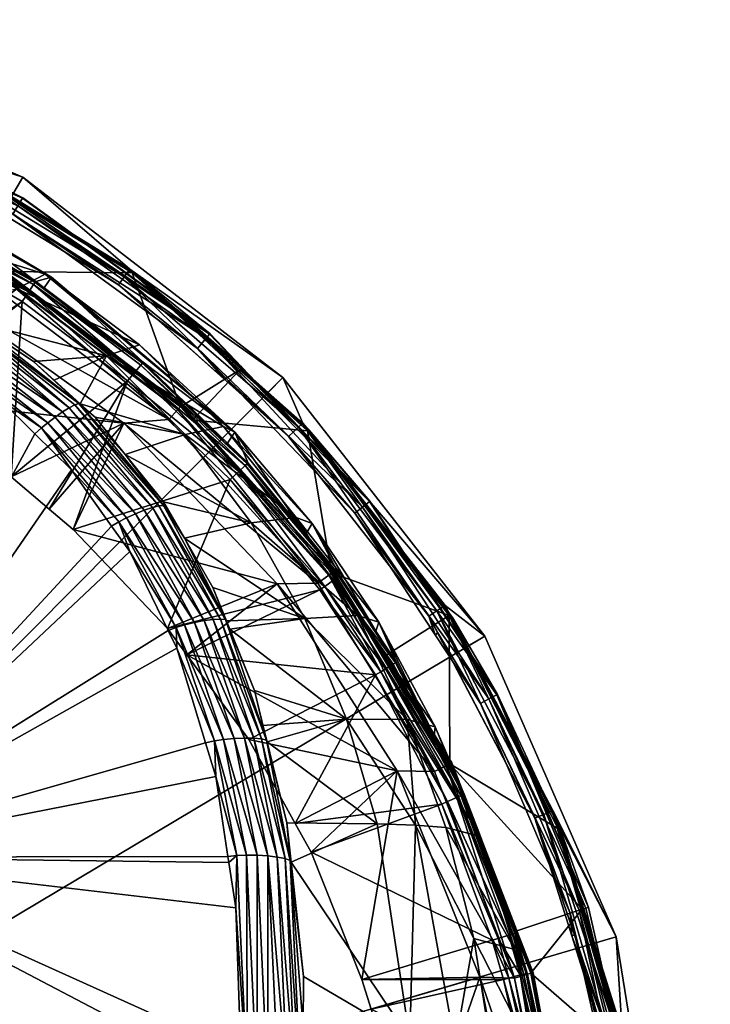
# Model space of a CAD drawing. Extents: x -0.027 to 0.145, y -0.146 to 0.11.
# Tile 381 of 656: x 0.013 to 0.028, y 0.006 to 0.026. Entities that reach past the tile are written whole.
import ezdxf

# ---------------------------------------------------------------- set-up
doc = ezdxf.new("R2010")
doc.units = 0
doc.layers.add('mesh', color=7, linetype='CONTINUOUS')

msp = doc.modelspace()

# ---------------------------------------------------------------- meshes
at = {"layer": 'mesh'}
mesh = msp.add_polyface(dxfattribs=at)
corners = [(0.026329, 0.001541, 0.089544), (0.026443, -0.001303, 0.04432), (0.026467, 0.000226, 0.089544), (0.026207, -0.005883, 0.00162), (0.026457, 0.000811, 0.043024), (0.026818, 0.000824, 0.00162), (0.104988, 0.061595, 0.285628), (0.102236, 0.049886, 0.287284), (0.102173, 0.049885, 0.286752), (0.102992, 0.049258, 0.282933), (0.102633, 0.049274, 0.284574), (0.102748, 0.049258, 0.28582), (0.102819, 0.049274, 0.283259), (0.102992, 0.049258, 0.288707), (0.102613, 0.049275, 0.286846), (0.102844, 0.049275, 0.288733), (0.102622, 0.049275, 0.28582), (0.102174, 0.049885, 0.286577), (0.103623, 0.055592, 0.282943), (0.102372, 0.049876, 0.283193), (0.102477, 0.049873, 0.282389), (0.102874, 0.049275, 0.288984), (0.102521, 0.049289, 0.286562), (0.102973, 0.049291, 0.289864), (0.102698, 0.049289, 0.283241), (0.102868, 0.049274, 0.282911), (0.10296, 0.049274, 0.282256), (0.103075, 0.049862, 0.280096), (0.102338, 0.049877, 0.283451), (0.102194, 0.04988, 0.284556), (0.102464, 0.049891, 0.289185), (0.102657, 0.049893, 0.289937), (0.102785, 0.049393, 0.289908), (0.102329, 0.04939, 0.28657), (0.102509, 0.049388, 0.283214), (0.103399, 0.049327, 0.279974), (0.102334, 0.049728, 0.283188), (0.103157, 0.04986, 0.279892), (0.102153, 0.049737, 0.286577), (0.102615, 0.049743, 0.289948), (0.103703, 0.049749, 0.293164), (0.102355, 0.049621, 0.283191), (0.103142, 0.049715, 0.279886), (0.102173, 0.049628, 0.286576), (0.102633, 0.049633, 0.289944), (0.10372, 0.049638, 0.293156), (0.1024, 0.049518, 0.283198), (0.103165, 0.049611, 0.279893), (0.102218, 0.049523, 0.286574), (0.102677, 0.049527, 0.289934), (0.103274, 0.049423, 0.279931)]
mesh.append_faces([[corners[k] for k in face] for face in [(0, 1, 2, 2), (3, 4, 5, 5), (6, 7, 8, 8), (9, 10, 11, 11), (9, 12, 10, 10), (13, 14, 15, 15), (10, 16, 11, 11), (6, 8, 17, 17), (18, 19, 20, 20), (21, 22, 23, 23), (15, 22, 21, 21), (15, 14, 22, 22), (10, 22, 16, 16), (10, 24, 22, 22), (12, 24, 10, 10), (24, 25, 26, 26), (12, 25, 24, 24), (20, 19, 27, 27), (19, 28, 17, 17), (28, 29, 17, 17), (17, 30, 31, 31), (17, 7, 30, 30), (8, 7, 17, 17), (22, 32, 23, 23), (22, 33, 32, 32), (24, 33, 22, 22), (24, 34, 33, 33), (35, 34, 24, 24), (19, 36, 37, 37), (19, 38, 36, 36), (17, 38, 19, 19), (17, 39, 38, 38), (31, 39, 17, 17), (31, 40, 39, 39), (36, 41, 42, 42), (36, 43, 41, 41), (38, 43, 36, 36), (38, 44, 43, 43), (39, 44, 38, 38), (39, 45, 44, 44), (41, 46, 47, 47), (41, 48, 46, 46), (43, 48, 41, 41), (43, 49, 48, 48), (44, 49, 43, 43), (32, 48, 49, 49), (33, 48, 32, 32), (33, 46, 48, 48), (34, 46, 33, 33), (34, 50, 46, 46), (13, 22, 14, 14), (11, 22, 13, 13), (11, 16, 22, 22)]])
mesh = msp.add_polyface(dxfattribs=at)
corners = [(0.01355, 0.020504, 0.120867), (0.010992, 0.018508, 0.120868), (0.013321, 0.01691, 0.120868), (0.010755, 0.018629, 0.120868), (-0.009052, 0.009107, 0.151378), (-0.008953, 0.020733, 0.14748), (-0.00728, 0.021188, 0.147365), (-0.000031, 0.012151, 0.150576), (-0.004802, 0.02157, 0.14728), (-0.004197, 0.021652, 0.147262), (-0.000031, 0.009132, 0.151488), (-0.006937, 0.021281, 0.147341), (-0.000031, 0.002423, 0.153515), (-0.009135, -0.004266, 0.15512), (-0.000031, -0.004248, 0.155248), (0.009171, -0.004267, 0.155117), (0.009087, 0.009106, 0.151375), (0.007253, 0.021202, 0.14736), (0.00474, 0.021569, 0.14728), (0.004235, 0.021643, 0.147264), (0.016724, 0.013396, 0.149621), (0.017313, 0.011448, 0.150205), (0.015384, 0.015899, 0.14887), (0.015758, 0.015376, 0.149026), (0.014561, 0.017052, 0.148527), (0.01381, 0.01779, 0.14831), (0.013103, 0.018485, 0.148107), (0.011874, 0.019333, 0.147864), (0.011471, 0.019611, 0.147784), (0.009637, 0.020466, 0.14755), (0.009401, 0.020576, 0.14752), (0.008988, 0.020696, 0.147489), (0.017685, -0.001474, 0.153916), (0.018038, 0.00507, 0.152091), (0.018003, 0.004434, 0.152268), (0.017772, 0.00912, 0.150899), (0.01779, 0.008997, 0.150936), (0.013943, 0.01791, 0.148257), (0.011968, 0.019463, 0.147808), (0.012398, 0.01998, 0.147215), (0.014515, 0.018325, 0.147678), (0.014377, 0.018239, 0.147867), (0.012485, 0.020063, 0.147022), (0.012545, 0.02011, 0.146851), (0.01378, 0.019276, 0.146947), (0.014708, 0.018416, 0.147314), (0.014225, 0.018134, 0.148035), (0.012066, 0.019594, 0.147716), (0.01218, 0.019735, 0.147578), (0.014074, 0.018018, 0.14817), (0.015637, 0.01801, 0.11712), (0.008492, 0.019781, 0.120868), (0.011923, 0.020654, 0.11712), (0.026818, 0.000824, 0.00162), (0.025741, 0.007471, 0.00162), (-0.000031, -0.000114, 0.00162), (0.013564, 0.023058, 0.00162), (0.007374, 0.02571, 0.00162), (0.018899, 0.018949, 0.00162), (-0.005983, 0.026083, 0.00162), (-0.012311, 0.02378, 0.00162), (0.000719, 0.026741, 0.00162), (-0.000031, 0.021824, 0.147232), (0.016557, 0.018082, 0.11712)]
mesh.append_faces([[corners[k] for k in face] for face in [(0, 1, 2, 2), (0, 3, 1, 1), (4, 5, 6, 6), (7, 8, 9, 9), (10, 8, 7, 7), (10, 11, 8, 8), (10, 6, 11, 11), (10, 4, 6, 6), (12, 4, 10, 10), (12, 13, 4, 4), (12, 14, 13, 13), (15, 10, 16, 16), (15, 12, 10, 10), (14, 12, 15, 15), (10, 17, 16, 16), (10, 18, 17, 17), (7, 18, 10, 10), (7, 19, 18, 18), (20, 21, 16, 16), (22, 23, 16, 16), (16, 24, 22, 22), (16, 25, 24, 24), (26, 25, 16, 16), (16, 27, 26, 26), (16, 28, 27, 27), (29, 28, 16, 16), (16, 30, 29, 29), (16, 31, 30, 30), (17, 31, 16, 16), (16, 32, 15, 15), (33, 34, 16, 16), (35, 36, 16, 16), (26, 37, 25, 25), (26, 38, 37, 37), (27, 38, 26, 26), (39, 40, 41, 41), (39, 42, 40, 40), (43, 44, 45, 45), (46, 47, 48, 48), (46, 49, 47, 47), (49, 38, 47, 47), (49, 37, 38, 38), (41, 46, 48, 48), (50, 2, 1, 1), (51, 52, 3, 3), (53, 54, 55, 55), (55, 56, 57, 57), (58, 56, 55, 55), (55, 59, 60, 60), (61, 59, 55, 55), (7, 9, 62, 62), (62, 19, 7, 7), (63, 50, 52, 52)]])
mesh = msp.add_polyface(dxfattribs=at)
corners = [(0.009245, 0.022729, 0.139726), (0.007485, 0.022129, 0.146235), (0.007368, 0.022162, 0.146228), (0.008539, 0.021833, 0.1463), (0.011409, 0.021879, 0.139916), (0.009724, 0.021499, 0.146373), (0.009634, 0.023094, 0.121334), (0.009752, 0.023297, 0.125564), (0.00855, 0.023556, 0.121336), (0.011283, 0.022391, 0.12133), (0.009662, 0.023227, 0.132685), (0.004903, 0.02441, 0.132537), (0.012014, 0.02227, 0.125616), (0.011909, 0.022273, 0.13281), (0.007474, 0.022108, 0.14636), (0.010082, 0.021333, 0.146537), (0.007451, 0.022043, 0.146526), (0.009913, 0.021047, 0.147089), (0.007378, 0.021799, 0.146905), (0.007418, 0.021936, 0.146716), (0.011272, 0.022369, 0.121208), (0.008542, 0.023534, 0.121213), (0.008425, 0.023202, 0.120883), (0.011167, 0.022159, 0.120928), (0.008464, 0.023312, 0.120929), (0.011115, 0.022056, 0.120883), (0.008383, 0.023085, 0.120867), (0.01106, 0.021945, 0.120867), (0.005979, 0.024293, 0.121218), (0.005898, 0.02395, 0.120883), (0.005869, 0.023828, 0.120867), (0.007164, 0.025391, 0.089544), (0.009281, 0.024697, 0.04432), (0.012706, 0.023047, 0.04432), (0.00655, 0.025505, 0.089544), (0.006532, 0.025455, 0.04432), (0.011677, 0.023623, 0.090696), (0.007155, 0.025359, 0.090696), (0.007275, 0.025363, 0.043024), (0.007374, 0.02571, 0.00162), (0.013564, 0.023058, 0.00162), (0.007015, 0.02035, 0.120867), (0.008524, 0.023483, 0.121099), (0.011248, 0.022321, 0.121096), (0.005967, 0.024241, 0.121103), (0.005925, 0.024065, 0.12093), (0.009276, 0.024684, 0.044217), (0.01346, 0.022465, 0.043975), (0.009211, 0.024511, 0.043975), (0.009141, 0.024325, 0.04392), (0.013554, 0.022624, 0.044217), (0.00468, 0.025846, 0.044039), (0.004649, 0.025671, 0.043935), (0.012931, 0.020821, 0.11712), (0.007776, 0.022548, 0.11712), (0.008864, 0.022846, 0.11712), (0.011923, 0.020654, 0.11712), (0.008992, 0.023176, 0.116534), (0.006154, 0.023983, 0.116534), (0.013142, 0.021161, 0.116732), (0.009008, 0.023219, 0.116732), (0.013133, 0.021147, 0.116833), (0.009003, 0.023204, 0.116833), (0.013078, 0.021058, 0.117007), (0.008965, 0.023106, 0.117007), (0.011529, 0.023291, 0.04342), (0.007164, 0.024979, 0.04342), (0.007219, 0.02517, 0.043367), (0.00726, 0.02531, 0.043222), (0.011617, 0.023469, 0.043367), (0.0117, 0.023636, 0.043127)]
mesh.append_faces([[corners[k] for k in face] for face in [(0, 1, 2, 2), (0, 3, 1, 1), (4, 3, 0, 0), (4, 5, 3, 3), (6, 7, 8, 8), (9, 7, 6, 6), (7, 10, 11, 11), (12, 10, 7, 7), (13, 0, 10, 10), (13, 4, 0, 0), (14, 1, 3, 3), (14, 2, 1, 1), (15, 14, 3, 3), (15, 16, 14, 14), (17, 18, 19, 19), (20, 9, 6, 6), (21, 6, 8, 8), (21, 20, 6, 6), (22, 23, 24, 24), (22, 25, 23, 23), (26, 25, 22, 22), (26, 27, 25, 25), (28, 21, 8, 8), (29, 22, 24, 24), (30, 26, 22, 22), (31, 32, 33, 33), (34, 32, 31, 31), (34, 35, 32, 32), (36, 37, 31, 31), (38, 39, 40, 40), (26, 41, 27, 27), (30, 41, 26, 26), (42, 20, 21, 21), (24, 43, 42, 42), (44, 42, 21, 21), (45, 24, 42, 42), (46, 32, 35, 35), (47, 48, 49, 49), (50, 46, 48, 48), (33, 32, 46, 46), (51, 48, 46, 46), (52, 49, 48, 48), (53, 54, 55, 55), (53, 56, 54, 54), (57, 37, 36, 36), (58, 37, 57, 57), (57, 59, 60, 60), (60, 61, 62, 62), (62, 63, 64, 64), (64, 53, 55, 55), (65, 49, 66, 66), (67, 65, 66, 66), (68, 69, 67, 67), (38, 70, 68, 68)]])
mesh = msp.add_polyface(dxfattribs=at)
corners = [(0.010093, 0.021332, 0.146415), (0.009724, 0.021499, 0.146373), (0.011409, 0.021879, 0.139916), (0.011283, 0.022391, 0.12133), (0.012014, 0.02227, 0.125616), (0.009752, 0.023297, 0.125564), (0.013826, 0.020919, 0.121327), (0.011909, 0.022273, 0.13281), (0.009662, 0.023227, 0.132685), (0.014148, 0.021008, 0.125684), (0.014021, 0.021068, 0.132974), (0.011272, 0.022369, 0.121208), (0.012706, 0.023047, 0.04432), (0.012693, 0.023039, 0.089544), (0.011692, 0.023653, 0.089544), (0.013561, 0.022635, 0.04432), (0.007164, 0.025391, 0.089544), (0.012677, 0.02301, 0.090696), (0.015827, 0.021118, 0.089544), (0.011677, 0.023623, 0.090696), (0.013564, 0.023058, 0.00162), (0.013327, 0.022658, 0.043024), (0.011706, 0.023649, 0.043024), (0.015761, 0.021172, 0.043024), (0.007275, 0.025363, 0.043024), (0.011248, 0.022321, 0.121096), (0.013812, 0.020898, 0.121206), (0.011167, 0.022159, 0.120928), (0.013782, 0.020853, 0.121094), (0.011115, 0.022056, 0.120883), (0.013682, 0.020702, 0.120928), (0.01106, 0.021945, 0.120867), (0.008524, 0.023483, 0.121099), (0.008464, 0.023312, 0.120929), (0.013554, 0.022624, 0.044217), (0.017328, 0.019755, 0.044039), (0.01346, 0.022465, 0.043975), (0.013358, 0.022295, 0.04392), (0.017396, 0.019833, 0.044217), (0.017405, 0.019843, 0.04432), (0.009141, 0.024325, 0.04392), (0.012188, 0.022858, 0.04392), (0.009211, 0.024511, 0.043975), (0.009276, 0.024684, 0.044217), (0.011963, 0.021696, 0.116534), (0.008992, 0.023176, 0.116534), (0.013118, 0.021121, 0.116534), (0.015807, 0.021091, 0.090696), (0.013142, 0.021161, 0.116732), (0.013133, 0.021147, 0.116833), (0.009008, 0.023219, 0.116732), (0.013078, 0.021058, 0.117007), (0.009003, 0.023204, 0.116833), (0.012931, 0.020821, 0.11712), (0.008965, 0.023106, 0.117007), (0.011529, 0.023291, 0.04342), (0.012194, 0.022884, 0.04342), (0.015522, 0.02085, 0.04342), (0.0117, 0.023636, 0.043127), (0.007219, 0.02517, 0.043367), (0.011617, 0.023469, 0.043367), (0.00726, 0.02531, 0.043222), (0.015641, 0.02101, 0.043367), (0.015752, 0.02116, 0.043127)]
mesh.append_faces([[corners[k] for k in face] for face in [(0, 1, 2, 2), (3, 4, 5, 5), (6, 4, 3, 3), (4, 7, 8, 8), (9, 7, 4, 4), (9, 10, 7, 7), (10, 2, 7, 7), (11, 6, 3, 3), (12, 13, 14, 14), (12, 15, 13, 13), (16, 12, 14, 14), (17, 13, 18, 18), (19, 13, 17, 17), (19, 14, 13, 13), (16, 14, 19, 19), (20, 21, 22, 22), (20, 23, 21, 21), (24, 20, 22, 22), (25, 26, 11, 11), (27, 28, 25, 25), (29, 30, 27, 27), (31, 30, 29, 29), (32, 25, 11, 11), (33, 27, 25, 25), (34, 15, 12, 12), (35, 36, 37, 37), (38, 34, 36, 36), (39, 15, 34, 34), (37, 40, 41, 41), (36, 40, 37, 37), (34, 42, 36, 36), (12, 43, 34, 34), (17, 44, 45, 45), (17, 46, 44, 44), (47, 46, 17, 17), (45, 19, 17, 17), (45, 44, 46, 46), (46, 48, 45, 45), (48, 49, 50, 50), (49, 51, 52, 52), (51, 53, 54, 54), (55, 41, 40, 40), (56, 41, 55, 55), (56, 37, 41, 41), (57, 37, 56, 56), (58, 22, 21, 21), (59, 60, 55, 55), (61, 58, 60, 60), (24, 22, 58, 58), (55, 57, 56, 56), (60, 57, 55, 55), (58, 62, 60, 60), (58, 63, 62, 62), (21, 63, 58, 58)]])
mesh = msp.add_polyface(dxfattribs=at)
corners = [(0.01106, 0.021945, 0.120867), (0.010755, 0.018629, 0.120868), (0.01355, 0.020504, 0.120867), (0.013826, 0.020919, 0.121327), (0.014148, 0.021008, 0.125684), (0.012014, 0.02227, 0.125616), (0.014, 0.020788, 0.121327), (0.016032, 0.01926, 0.121327), (0.017913, 0.017826, 0.125866), (0.014021, 0.021068, 0.132974), (0.013439, 0.020767, 0.140168), (0.011409, 0.021879, 0.139916), (0.015956, 0.019617, 0.133176), (0.01528, 0.019391, 0.140484), (0.010568, 0.021118, 0.146468), (0.011993, 0.020473, 0.14663), (0.012545, 0.02011, 0.146851), (0.011471, 0.019611, 0.147784), (0.011968, 0.019463, 0.147808), (0.011874, 0.019333, 0.147864), (0.014377, 0.018239, 0.147867), (0.012294, 0.019868, 0.147406), (0.012398, 0.01998, 0.147215), (0.010042, 0.021274, 0.146706), (0.012485, 0.020063, 0.147022), (0.014708, 0.018416, 0.147314), (0.01218, 0.019735, 0.147578), (0.016016, 0.019241, 0.121206), (0.013812, 0.020898, 0.121206), (0.011272, 0.022369, 0.121208), (0.015637, 0.01801, 0.11712), (0.010992, 0.018508, 0.120868), (0.011923, 0.020654, 0.11712), (0.012693, 0.023039, 0.089544), (0.017405, 0.019843, 0.04432), (0.015827, 0.021118, 0.089544), (0.013561, 0.022635, 0.04432), (0.012677, 0.02301, 0.090696), (0.015807, 0.021091, 0.090696), (0.018899, 0.018949, 0.00162), (0.015761, 0.021172, 0.043024), (0.013564, 0.023058, 0.00162), (0.012557, 0.020095, 0.14673), (0.01378, 0.019276, 0.146947), (0.013782, 0.020853, 0.121094), (0.015981, 0.019199, 0.121095), (0.015864, 0.019061, 0.120928), (0.013682, 0.020702, 0.120928), (0.01571, 0.01888, 0.120868), (0.011248, 0.022321, 0.121096), (0.011167, 0.022159, 0.120928), (0.017328, 0.019755, 0.044039), (0.013358, 0.022295, 0.04392), (0.017144, 0.019544, 0.04392), (0.017396, 0.019833, 0.044217), (0.01346, 0.022465, 0.043975), (0.016557, 0.018082, 0.11712), (0.012931, 0.020821, 0.11712), (0.016796, 0.018344, 0.116534), (0.013118, 0.021121, 0.116534), (0.016827, 0.018378, 0.116732), (0.013142, 0.021161, 0.116732), (0.016816, 0.018366, 0.116833), (0.013133, 0.021147, 0.116833), (0.016745, 0.018288, 0.117007), (0.013078, 0.021058, 0.117007), (0.015522, 0.02085, 0.04342), (0.011617, 0.023469, 0.043367), (0.015641, 0.02101, 0.043367), (0.013327, 0.022658, 0.043024), (0.015752, 0.02116, 0.043127)]
mesh.append_faces([[corners[k] for k in face] for face in [(0, 1, 2, 2), (3, 4, 5, 5), (6, 4, 3, 3), (7, 4, 6, 6), (7, 8, 4, 4), (8, 9, 4, 4), (9, 10, 11, 11), (12, 10, 9, 9), (12, 13, 10, 10), (14, 15, 16, 16), (17, 18, 19, 19), (20, 21, 22, 22), (23, 24, 22, 22), (23, 16, 24, 24), (16, 25, 24, 24), (20, 26, 21, 21), (27, 7, 6, 6), (28, 6, 3, 3), (28, 27, 6, 6), (29, 28, 3, 3), (30, 31, 32, 32), (33, 34, 35, 35), (33, 36, 34, 34), (37, 35, 38, 38), (39, 40, 41, 41), (42, 13, 43, 43), (42, 10, 13, 13), (42, 15, 10, 10), (16, 15, 42, 42), (42, 43, 16, 16), (44, 27, 28, 28), (44, 45, 27, 27), (44, 46, 45, 45), (47, 46, 44, 44), (47, 48, 46, 46), (2, 48, 47, 47), (49, 44, 28, 28), (50, 47, 44, 44), (0, 2, 47, 47), (51, 52, 53, 53), (54, 55, 51, 51), (56, 32, 57, 57), (38, 58, 59, 59), (59, 60, 61, 61), (58, 60, 59, 59), (61, 62, 63, 63), (60, 62, 61, 61), (63, 64, 65, 65), (62, 64, 63, 63), (65, 56, 57, 57), (64, 56, 65, 65), (66, 53, 52, 52), (67, 68, 66, 66), (69, 40, 70, 70)]])
mesh = msp.add_polyface(dxfattribs=at)
corners = [(0.01825, 0.015965, 0.141265), (0.015661, 0.017365, 0.147477), (0.016893, 0.017777, 0.140854), (0.017762, 0.017599, 0.12133), (0.017913, 0.017826, 0.125866), (0.016032, 0.01926, 0.121327), (0.018187, 0.017191, 0.121331), (0.015956, 0.019617, 0.133176), (0.017682, 0.017942, 0.133413), (0.014021, 0.021068, 0.132974), (0.019176, 0.016077, 0.133674), (0.018169, 0.017174, 0.121209), (0.015981, 0.019199, 0.121095), (0.018129, 0.017138, 0.121097), (0.016016, 0.019241, 0.121206), (0.018039, 0.019126, 0.089544), (0.020688, 0.016409, 0.04432), (0.019431, 0.017872, 0.089544), (0.01806, 0.019157, 0.04432), (0.015827, 0.021118, 0.089544), (0.017405, 0.019843, 0.04432), (0.019407, 0.017849, 0.090696), (0.017043, 0.018072, 0.116534), (0.018017, 0.019101, 0.090696), (0.015807, 0.021091, 0.090696), (0.018899, 0.018949, 0.00162), (0.018599, 0.018641, 0.043024), (0.015761, 0.021172, 0.043024), (0.019308, 0.01801, 0.043024), (0.017996, 0.017015, 0.120929), (0.01571, 0.01888, 0.120868), (0.01782, 0.016853, 0.120868), (0.015864, 0.019061, 0.120928), (0.020677, 0.0164, 0.044217), (0.017396, 0.019833, 0.044217), (0.017328, 0.019755, 0.044039), (0.020533, 0.016285, 0.043975), (0.017144, 0.019544, 0.04392), (0.017727, 0.018934, 0.04392), (0.020378, 0.016162, 0.04392), (0.013554, 0.022624, 0.044217), (0.019618, 0.014725, 0.11712), (0.015637, 0.01801, 0.11712), (0.016557, 0.018082, 0.11712), (0.016796, 0.018344, 0.116534), (0.019901, 0.014938, 0.116534), (0.019937, 0.014966, 0.116732), (0.016827, 0.018378, 0.116732), (0.019925, 0.014956, 0.116833), (0.016816, 0.018366, 0.116833), (0.019841, 0.014893, 0.117007), (0.016745, 0.018288, 0.117007), (0.017706, 0.018904, 0.04342), (0.015522, 0.02085, 0.04342), (0.019016, 0.017736, 0.04342), (0.015752, 0.02116, 0.043127), (0.019297, 0.018, 0.043127), (0.019221, 0.017929, 0.043304), (0.015641, 0.02101, 0.043367)]
mesh.append_faces([[corners[k] for k in face] for face in [(0, 1, 2, 2), (3, 4, 5, 5), (3, 6, 4, 4), (7, 4, 8, 8), (7, 9, 4, 4), (10, 2, 8, 8), (11, 6, 3, 3), (11, 12, 13, 13), (11, 14, 12, 12), (3, 14, 11, 11), (3, 5, 14, 14), (15, 16, 17, 17), (15, 18, 16, 16), (19, 18, 15, 15), (19, 20, 18, 18), (21, 22, 23, 23), (23, 17, 21, 21), (23, 15, 17, 17), (24, 15, 23, 23), (24, 19, 15, 15), (25, 26, 27, 27), (28, 26, 25, 25), (29, 30, 31, 31), (13, 32, 29, 29), (13, 12, 32, 32), (33, 16, 18, 18), (34, 18, 20, 20), (34, 33, 18, 18), (35, 33, 34, 34), (35, 36, 33, 33), (37, 36, 35, 35), (38, 39, 37, 37), (20, 40, 34, 34), (41, 42, 43, 43), (23, 44, 24, 24), (23, 22, 44, 44), (21, 45, 22, 22), (45, 44, 22, 22), (44, 46, 47, 47), (47, 48, 49, 49), (49, 50, 51, 51), (51, 41, 43, 43), (52, 37, 53, 53), (52, 38, 37, 37), (54, 38, 52, 52), (54, 39, 38, 38), (55, 27, 26, 26), (56, 26, 28, 28), (56, 55, 26, 26), (57, 55, 56, 56), (57, 58, 55, 55), (54, 58, 57, 57), (54, 53, 58, 58), (52, 53, 54, 54)]])
mesh = msp.add_polyface(dxfattribs=at)
corners = [(0.01528, 0.019391, 0.140484), (0.014202, 0.018893, 0.147052), (0.01378, 0.019276, 0.146947), (0.014737, 0.018407, 0.147185), (0.016893, 0.017777, 0.140854), (0.015043, 0.018129, 0.147262), (0.015661, 0.017365, 0.147477), (0.017682, 0.017942, 0.133413), (0.015956, 0.019617, 0.133176), (0.009087, 0.009106, 0.151375), (0.017522, 0.010758, 0.150412), (0.017772, 0.00912, 0.150899), (0.017313, 0.011448, 0.150205), (0.016548, 0.013757, 0.149513), (0.016724, 0.013396, 0.149621), (0.015758, 0.015376, 0.149026), (0.009171, -0.004267, 0.155117), (0.017685, -0.001474, 0.153916), (0.017487, -0.004346, 0.154659), (0.018003, 0.004434, 0.152268), (0.017933, 0.008062, 0.151214), (0.018038, 0.00507, 0.152091), (0.01779, 0.008997, 0.150936), (0.014708, 0.018416, 0.147314), (0.016449, 0.016322, 0.147908), (0.016707, 0.013815, 0.149477), (0.015534, 0.015987, 0.148826), (0.015384, 0.015899, 0.14887), (0.014561, 0.017052, 0.148527), (0.013943, 0.01791, 0.148257), (0.01381, 0.01779, 0.14831), (0.014377, 0.018239, 0.147867), (0.01622, 0.016278, 0.14827), (0.016055, 0.016223, 0.148455), (0.014515, 0.018325, 0.147678), (0.01463, 0.018385, 0.147485), (0.016356, 0.016311, 0.148079), (0.012485, 0.020063, 0.147022), (0.015874, 0.016151, 0.148617), (0.014074, 0.018018, 0.14817), (0.014225, 0.018134, 0.148035), (0.015692, 0.016068, 0.148746), (0.017085, 0.013919, 0.149282), (0.016883, 0.013869, 0.149403), (0.017286, 0.013958, 0.149126), (0.014105, 0.016242, 0.120868), (0.015637, 0.01801, 0.11712), (0.014594, 0.015827, 0.120868), (0.013321, 0.01691, 0.120868), (-0.000031, -0.000114, 0.00162), (0.023045, 0.013642, 0.00162), (0.018899, 0.018949, 0.00162), (0.01571, 0.01888, 0.120868), (0.01355, 0.020504, 0.120867), (0.01782, 0.016853, 0.120868), (0.016531, 0.013798, 0.120869), (0.016449, 0.016394, 0.147751), (0.017996, 0.017015, 0.120929), (0.015864, 0.019061, 0.120928)]
mesh.append_faces([[corners[k] for k in face] for face in [(0, 1, 2, 2), (0, 3, 1, 1), (4, 3, 0, 0), (4, 5, 3, 3), (6, 5, 4, 4), (7, 0, 8, 8), (7, 4, 0, 0), (9, 10, 11, 11), (9, 12, 10, 10), (9, 13, 14, 14), (9, 15, 13, 13), (16, 17, 18, 18), (9, 19, 17, 17), (9, 20, 21, 21), (9, 22, 20, 20), (23, 1, 3, 3), (23, 2, 1, 1), (23, 6, 24, 24), (23, 5, 6, 6), (3, 5, 23, 23), (15, 25, 13, 13), (15, 26, 25, 25), (27, 26, 15, 15), (28, 26, 27, 27), (28, 29, 26, 26), (30, 29, 28, 28), (31, 32, 33, 33), (31, 34, 32, 32), (24, 35, 23, 23), (24, 36, 35, 35), (34, 36, 32, 32), (34, 35, 36, 36), (37, 35, 34, 34), (37, 23, 35, 35), (38, 39, 40, 40), (38, 41, 39, 39), (42, 41, 38, 38), (42, 43, 41, 41), (41, 29, 39, 39), (41, 26, 29, 29), (43, 26, 41, 41), (43, 25, 26, 26), (33, 40, 31, 31), (33, 38, 40, 40), (44, 38, 33, 33), (45, 46, 47, 47), (45, 48, 46, 46), (49, 50, 51, 51), (48, 52, 53, 53), (54, 47, 55, 55), (52, 45, 47, 47), (48, 45, 52, 52), (6, 56, 24, 24), (57, 58, 52, 52)]])
mesh = msp.add_polyface(dxfattribs=at)
corners = [(0.01935, 0.014003, 0.141698), (0.017809, 0.013781, 0.148505), (0.01774, 0.013951, 0.148455), (0.016877, 0.015653, 0.147964), (0.01825, 0.015965, 0.141265), (0.017465, 0.014637, 0.148255), (0.017913, 0.017826, 0.125866), (0.019371, 0.015735, 0.121336), (0.0195, 0.015952, 0.125974), (0.018187, 0.017191, 0.121331), (0.020067, 0.014879, 0.121339), (0.019176, 0.016077, 0.133674), (0.020872, 0.013927, 0.126087), (0.017682, 0.017942, 0.133413), (0.016893, 0.017777, 0.140854), (0.02043, 0.014061, 0.133949), (0.017719, 0.013981, 0.148587), (0.016449, 0.016322, 0.147908), (0.016055, 0.016223, 0.148455), (0.017468, 0.013981, 0.148945), (0.017286, 0.013958, 0.149126), (0.01622, 0.016278, 0.14827), (0.016356, 0.016311, 0.148079), (0.017618, 0.013989, 0.148757), (0.017085, 0.013919, 0.149282), (0.015874, 0.016151, 0.148617), (0.020048, 0.014866, 0.121215), (0.018169, 0.017174, 0.121209), (0.018129, 0.017138, 0.121097), (0.018783, 0.01471, 0.11712), (0.016929, 0.013254, 0.120869), (0.016531, 0.013798, 0.120869), (0.014594, 0.015827, 0.120868), (0.015637, 0.01801, 0.11712), (0.01782, 0.016853, 0.120868), (0.019661, 0.014589, 0.120869), (0.01571, 0.01888, 0.120868), (0.016449, 0.016394, 0.147751), (0.015661, 0.017365, 0.147477), (0.020908, 0.012909, 0.120885), (0.019763, 0.014661, 0.120884), (0.021009, 0.012969, 0.120932), (0.01994, 0.014788, 0.121005), (0.017996, 0.017015, 0.120929), (0.017144, 0.019544, 0.04392), (0.020378, 0.016162, 0.04392), (0.020533, 0.016285, 0.043975), (0.019618, 0.014725, 0.11712), (0.02201, 0.010861, 0.11712), (0.019901, 0.014938, 0.116534), (0.019937, 0.014966, 0.116732), (0.016796, 0.018344, 0.116534), (0.019925, 0.014956, 0.116833), (0.016827, 0.018378, 0.116732), (0.019841, 0.014893, 0.117007), (0.016816, 0.018366, 0.116833), (0.016745, 0.018288, 0.117007), (0.021897, 0.014049, 0.04342), (0.019016, 0.017736, 0.04342), (0.019221, 0.017929, 0.043304), (0.019297, 0.018, 0.043127), (0.022064, 0.014157, 0.043367), (0.019308, 0.01801, 0.043024), (0.022221, 0.014258, 0.043127)]
mesh.append_faces([[corners[k] for k in face] for face in [(0, 1, 2, 2), (0, 3, 4, 4), (0, 5, 3, 3), (2, 5, 0, 0), (6, 7, 8, 8), (6, 9, 7, 7), (7, 10, 8, 8), (11, 8, 12, 12), (13, 8, 11, 11), (13, 6, 8, 8), (11, 4, 14, 14), (15, 4, 11, 11), (15, 0, 4, 4), (16, 5, 2, 2), (16, 3, 5, 5), (17, 3, 16, 16), (2, 1, 16, 16), (18, 19, 20, 20), (18, 21, 19, 19), (16, 22, 17, 17), (16, 23, 22, 22), (21, 23, 19, 19), (21, 22, 23, 23), (20, 24, 25, 25), (26, 10, 7, 7), (26, 27, 28, 28), (7, 27, 26, 26), (7, 9, 27, 27), (29, 30, 31, 31), (32, 29, 31, 31), (32, 33, 29, 29), (34, 31, 35, 35), (36, 32, 34, 34), (4, 37, 38, 38), (4, 3, 37, 37), (17, 37, 3, 3), (39, 40, 35, 35), (41, 42, 40, 40), (40, 34, 35, 35), (40, 43, 34, 34), (42, 43, 40, 40), (42, 28, 43, 43), (26, 28, 42, 42), (44, 45, 46, 46), (47, 29, 33, 33), (48, 29, 47, 47), (49, 50, 51, 51), (50, 52, 53, 53), (52, 54, 55, 55), (54, 47, 56, 56), (57, 45, 58, 58), (59, 57, 58, 58), (60, 61, 59, 59), (62, 63, 60, 60)]])
mesh = msp.add_polyface(dxfattribs=at)
corners = [(0.022004, 0.011595, 0.121351), (0.022024, 0.011778, 0.126203), (0.020872, 0.013927, 0.126087), (0.020811, 0.013742, 0.121343), (0.02123, 0.0131, 0.121345), (0.0195, 0.015952, 0.125974), (0.020067, 0.014879, 0.121339), (0.02043, 0.014061, 0.133949), (0.019176, 0.016077, 0.133674), (0.02145, 0.011929, 0.134228), (0.01935, 0.014003, 0.141698), (0.021211, 0.013089, 0.121221), (0.020908, 0.012909, 0.120885), (0.019661, 0.014589, 0.120869), (0.0208, 0.012845, 0.120869), (0.020048, 0.014866, 0.121215), (0.019431, 0.017872, 0.089544), (0.020688, 0.016409, 0.04432), (0.022258, 0.014029, 0.04432), (0.019308, 0.01801, 0.043024), (0.018899, 0.018949, 0.00162), (0.023045, 0.013642, 0.00162), (0.022233, 0.014266, 0.043024), (0.022674, 0.013425, 0.043024), (0.021009, 0.012969, 0.120932), (0.019763, 0.014661, 0.120884), (0.021166, 0.013062, 0.121105), (0.01994, 0.014788, 0.121005), (0.023293, 0.012437, 0.044217), (0.023305, 0.012444, 0.04432), (0.022956, 0.012256, 0.04392), (0.020378, 0.016162, 0.04392), (0.022025, 0.013666, 0.04392), (0.023131, 0.01235, 0.043975), (0.020533, 0.016285, 0.043975), (0.020677, 0.0164, 0.044217), (0.022383, 0.014023, 0.089544), (0.022311, 0.014064, 0.090696), (0.019901, 0.014938, 0.116534), (0.019407, 0.017849, 0.090696), (0.020968, 0.013214, 0.116534), (0.022327, 0.011019, 0.116534), (0.022368, 0.01104, 0.116732), (0.019937, 0.014966, 0.116732), (0.022354, 0.011033, 0.116833), (0.019925, 0.014956, 0.116833), (0.02226, 0.010986, 0.117007), (0.019841, 0.014893, 0.117007), (0.02201, 0.010861, 0.11712), (0.019618, 0.014725, 0.11712), (0.024554, 0.009689, 0.090696), (0.021897, 0.014049, 0.04342), (0.022078, 0.013704, 0.04342), (0.022221, 0.014258, 0.043127), (0.019221, 0.017929, 0.043304), (0.022064, 0.014157, 0.043367), (0.019297, 0.018, 0.043127), (0.024073, 0.009906, 0.04342), (0.024257, 0.009982, 0.043367), (0.024429, 0.010054, 0.043127)]
mesh.append_faces([[corners[k] for k in face] for face in [(0, 1, 2, 2), (2, 3, 4, 4), (5, 3, 2, 2), (5, 6, 3, 3), (7, 2, 1, 1), (8, 2, 7, 7), (9, 10, 7, 7), (11, 4, 3, 3), (12, 13, 14, 14), (3, 15, 11, 11), (3, 6, 15, 15), (16, 17, 18, 18), (19, 20, 21, 21), (22, 21, 23, 23), (22, 19, 21, 21), (24, 25, 12, 12), (26, 27, 24, 24), (11, 27, 26, 26), (11, 15, 27, 27), (28, 29, 18, 18), (30, 31, 32, 32), (33, 31, 30, 30), (33, 34, 31, 31), (28, 34, 33, 33), (28, 35, 34, 34), (18, 35, 28, 28), (18, 17, 35, 35), (36, 18, 29, 29), (16, 18, 36, 36), (37, 38, 39, 39), (37, 40, 38, 38), (37, 41, 40, 40), (38, 42, 43, 43), (41, 42, 38, 38), (43, 44, 45, 45), (42, 44, 43, 43), (45, 46, 47, 47), (44, 46, 45, 45), (47, 48, 49, 49), (46, 48, 47, 47), (50, 37, 36, 36), (39, 36, 37, 37), (39, 16, 36, 36), (51, 32, 31, 31), (52, 32, 51, 51), (52, 30, 32, 32), (53, 22, 23, 23), (54, 55, 51, 51), (56, 53, 55, 55), (19, 22, 53, 53), (51, 57, 52, 52), (55, 57, 51, 51), (53, 58, 55, 55), (23, 59, 53, 53)]])
mesh = msp.add_polyface(dxfattribs=at)
corners = [(0.0208, 0.012845, 0.120869), (0.019155, 0.009795, 0.12087), (0.022163, 0.010195, 0.12087), (0.020872, 0.013927, 0.126087), (0.02123, 0.0131, 0.121345), (0.022004, 0.011595, 0.121351), (0.022621, 0.010397, 0.121356), (0.023005, 0.009358, 0.12136), (0.022955, 0.009531, 0.126317), (0.02043, 0.014061, 0.133949), (0.022024, 0.011778, 0.126203), (0.02145, 0.011929, 0.134228), (0.023664, 0.00721, 0.126429), (0.022244, 0.009711, 0.134505), (0.021626, 0.009763, 0.13856), (0.020205, 0.011933, 0.142138), (0.020836, 0.00979, 0.142577), (0.022602, 0.010389, 0.121229), (0.02366, 0.00754, 0.121238), (0.022555, 0.010368, 0.121112), (0.023322, 0.007437, 0.120887), (0.02228, 0.010247, 0.120886), (0.020908, 0.012909, 0.120885), (0.021166, 0.013062, 0.121105), (0.021211, 0.013089, 0.121221), (0.024585, 0.009701, 0.089544), (0.023305, 0.012444, 0.04432), (0.025172, 0.008075, 0.04432), (0.022674, 0.013425, 0.043024), (0.025741, 0.007471, 0.00162), (0.024443, 0.010059, 0.043024), (0.023045, 0.013642, 0.00162), (0.022482, 0.010336, 0.121011), (0.023612, 0.007525, 0.121118), (0.023536, 0.007502, 0.121015), (0.021009, 0.012969, 0.120932), (0.024984, 0.008014, 0.043975), (0.022956, 0.012256, 0.04392), (0.024795, 0.007953, 0.04392), (0.023131, 0.01235, 0.043975), (0.025122, 0.008059, 0.044121), (0.023293, 0.012437, 0.044217), (0.022383, 0.014023, 0.089544), (0.023652, 0.006625, 0.11712), (0.021248, 0.010875, 0.11712), (0.02201, 0.010861, 0.11712), (0.025043, 0.008036, 0.090696), (0.023659, 0.00758, 0.116534), (0.022327, 0.011019, 0.116534), (0.024554, 0.009689, 0.090696), (0.022311, 0.014064, 0.090696), (0.019901, 0.014938, 0.116534), (0.020968, 0.013214, 0.116534), (0.024036, 0.006734, 0.116732), (0.022368, 0.01104, 0.116732), (0.024021, 0.00673, 0.116833), (0.022354, 0.011033, 0.116833), (0.02392, 0.006701, 0.117007), (0.02226, 0.010986, 0.117007), (0.024073, 0.009906, 0.04342), (0.022078, 0.013704, 0.04342), (0.022064, 0.014157, 0.043367), (0.024257, 0.009982, 0.043367), (0.022221, 0.014258, 0.043127), (0.024429, 0.010054, 0.043127)]
mesh.append_faces([[corners[k] for k in face] for face in [(0, 1, 2, 2), (3, 4, 5, 5), (6, 7, 8, 8), (9, 10, 11, 11), (12, 13, 8, 8), (14, 15, 11, 11), (11, 13, 14, 14), (11, 8, 13, 13), (10, 8, 11, 11), (10, 6, 8, 8), (5, 6, 10, 10), (14, 16, 15, 15), (17, 6, 5, 5), (17, 7, 6, 6), (17, 18, 7, 7), (19, 18, 17, 17), (2, 20, 21, 21), (21, 0, 2, 2), (21, 22, 0, 0), (17, 23, 19, 19), (17, 24, 23, 23), (5, 24, 17, 17), (5, 4, 24, 24), (25, 26, 27, 27), (28, 29, 30, 30), (28, 31, 29, 29), (32, 33, 19, 19), (21, 34, 32, 32), (32, 22, 21, 21), (32, 35, 22, 22), (19, 35, 32, 32), (19, 23, 35, 35), (36, 37, 38, 38), (36, 39, 37, 37), (40, 39, 36, 36), (40, 41, 39, 39), (27, 41, 40, 40), (27, 26, 41, 41), (42, 26, 25, 25), (43, 44, 45, 45), (46, 47, 48, 48), (49, 48, 50, 50), (49, 46, 48, 48), (51, 52, 48, 48), (48, 53, 54, 54), (54, 55, 56, 56), (56, 57, 58, 58), (58, 43, 45, 45), (42, 25, 49, 49), (59, 37, 60, 60), (59, 38, 37, 37), (61, 62, 59, 59), (63, 64, 62, 62), (28, 30, 64, 64)]])
mesh = msp.add_polyface(dxfattribs=at)
corners = [(0.019661, 0.014589, 0.120869), (0.016929, 0.013254, 0.120869), (0.0208, 0.012845, 0.120869), (0.016531, 0.013798, 0.120869), (0.022163, 0.010195, 0.12087), (0.019155, 0.009795, 0.12087), (0.019482, 0.009204, 0.12087), (0.0182, 0.011519, 0.120869), (0.020836, 0.00979, 0.142577), (0.018983, 0.009807, 0.149668), (0.018574, 0.011471, 0.14918), (0.01907, 0.009002, 0.149901), (0.020205, 0.011933, 0.142138), (0.017809, 0.013781, 0.148505), (0.01935, 0.014003, 0.141698), (0.018315, 0.012522, 0.148873), (0.018491, 0.011808, 0.149082), (0.02145, 0.011929, 0.134228), (0.018563, 0.011507, 0.149312), (0.017719, 0.013981, 0.148587), (0.019051, 0.009039, 0.150037), (0.017522, 0.010758, 0.150412), (0.017958, 0.009139, 0.150876), (0.017772, 0.00912, 0.150899), (0.017497, 0.011489, 0.150175), (0.017313, 0.011448, 0.150205), (0.016724, 0.013396, 0.149621), (0.016707, 0.013815, 0.149477), (0.016548, 0.013757, 0.149513), (0.01811, 0.011548, 0.149842), (0.018784, 0.009106, 0.150387), (0.018588, 0.009131, 0.150559), (0.018301, 0.011545, 0.149666), (0.017286, 0.013958, 0.149126), (0.017468, 0.013981, 0.148945), (0.017618, 0.013989, 0.148757), (0.018458, 0.01153, 0.149481), (0.018944, 0.009074, 0.150204), (0.017898, 0.011538, 0.149993), (0.016883, 0.013869, 0.149403), (0.017085, 0.013919, 0.149282), (0.017684, 0.011517, 0.150108), (0.01837, 0.009144, 0.150705), (0.018151, 0.009147, 0.150814), (0.021248, 0.010875, 0.11712), (0.018783, 0.01471, 0.11712), (0.02201, 0.010861, 0.11712)]
mesh.append_faces([[corners[k] for k in face] for face in [(0, 1, 2, 2), (0, 3, 1, 1), (4, 5, 6, 6), (2, 7, 5, 5), (1, 7, 2, 2), (8, 9, 10, 10), (8, 11, 9, 9), (12, 13, 14, 14), (12, 15, 13, 13), (16, 15, 12, 12), (17, 12, 14, 14), (12, 10, 16, 16), (12, 8, 10, 10), (18, 16, 10, 10), (18, 15, 16, 16), (19, 15, 18, 18), (19, 13, 15, 15), (9, 18, 10, 10), (9, 20, 18, 18), (21, 22, 23, 23), (21, 24, 22, 22), (25, 24, 21, 21), (26, 24, 25, 25), (26, 27, 24, 24), (28, 27, 26, 26), (29, 30, 31, 31), (29, 32, 30, 30), (33, 32, 29, 29), (33, 34, 32, 32), (18, 35, 19, 19), (18, 36, 35, 35), (20, 36, 18, 18), (20, 37, 36, 36), (32, 37, 30, 30), (32, 36, 37, 37), (34, 36, 32, 32), (34, 35, 36, 36), (38, 39, 40, 40), (38, 41, 39, 39), (42, 41, 38, 38), (42, 43, 41, 41), (41, 27, 39, 39), (41, 24, 27, 27), (43, 24, 41, 41), (43, 22, 24, 24), (29, 40, 33, 33), (29, 38, 40, 40), (31, 38, 29, 29), (31, 42, 38, 38), (44, 6, 5, 5), (44, 1, 45, 45), (44, 7, 1, 1), (5, 7, 44, 44), (46, 44, 45, 45)]])
mesh = msp.add_polyface(dxfattribs=at)
corners = [(0.021529, 0.00091, 0.144247), (0.0193, 0.004108, 0.151312), (0.019314, 0.0056, 0.150884), (0.01929, 0.003122, 0.151594), (0.021506, 0.005378, 0.143431), (0.019324, 0.006655, 0.150581), (0.01907, 0.009002, 0.149901), (0.018938, -0.002841, 0.15318), (0.019188, 0.001385, 0.152056), (0.021208, -0.003545, 0.145018), (0.018588, 0.009131, 0.150559), (0.018814, 0.004315, 0.151963), (0.018593, 0.004363, 0.152102), (0.019051, 0.009039, 0.150037), (0.018983, 0.009807, 0.149668), (0.019279, 0.004149, 0.151449), (0.018173, 0.004424, 0.152259), (0.018003, 0.004434, 0.152268), (0.018038, 0.00507, 0.152091), (0.017685, -0.001474, 0.153916), (0.01779, 0.008997, 0.150936), (0.017958, 0.009139, 0.150876), (0.017933, 0.008062, 0.151214), (0.017772, 0.00912, 0.150899), (0.019011, 0.004259, 0.151795), (0.018784, 0.009106, 0.150387), (0.018944, 0.009074, 0.150204), (0.019172, 0.004201, 0.151616), (0.01837, 0.004401, 0.152204), (0.018151, 0.009147, 0.150814), (0.01837, 0.009144, 0.150705), (0.017716, -0.00483, 0.154737), (0.021248, 0.010875, 0.11712), (0.020524, 0.006595, 0.12087), (0.019482, 0.009204, 0.12087), (-0.000031, -0.000114, 0.00162), (0.026207, -0.005883, 0.00162), (0.026818, 0.000824, 0.00162), (0.025741, 0.007471, 0.00162), (0.023045, 0.013642, 0.00162), (0.019376, -0.005634, 0.151631), (0.018916, -0.00321, 0.153278), (0.018792, -0.005087, 0.153729), (0.018726, -0.005119, 0.153889), (0.018044, -0.00489, 0.154596), (0.018267, -0.004947, 0.154436), (0.017613, -0.004818, 0.154753), (0.017487, -0.004346, 0.154659), (0.018392, -0.004979, 0.154345), (0.01862, -0.005064, 0.154076)]
mesh.append_faces([[corners[k] for k in face] for face in [(0, 1, 2, 2), (0, 3, 1, 1), (4, 5, 6, 6), (0, 7, 8, 8), (0, 9, 7, 7), (10, 11, 12, 12), (6, 13, 14, 14), (2, 1, 15, 15), (13, 2, 15, 15), (13, 5, 2, 2), (6, 5, 13, 13), (15, 3, 8, 8), (1, 3, 15, 15), (16, 17, 18, 18), (16, 19, 17, 17), (20, 21, 22, 22), (20, 23, 21, 21), (10, 24, 11, 11), (10, 25, 24, 24), (15, 26, 13, 13), (15, 27, 26, 26), (25, 27, 24, 24), (25, 26, 27, 27), (28, 29, 30, 30), (28, 16, 29, 29), (31, 16, 28, 28), (16, 21, 29, 29), (16, 22, 21, 21), (18, 22, 16, 16), (12, 30, 10, 10), (12, 28, 30, 30), (32, 33, 34, 34), (35, 36, 37, 37), (35, 38, 39, 39), (40, 41, 7, 7), (9, 40, 7, 7), (42, 43, 41, 41), (43, 7, 41, 41), (43, 8, 7, 7), (15, 8, 43, 43), (11, 44, 12, 12), (11, 45, 44, 44), (46, 19, 16, 16), (46, 47, 19, 19), (11, 48, 45, 45), (11, 24, 48, 48), (43, 27, 15, 15), (43, 49, 27, 27), (24, 49, 48, 48), (24, 27, 49, 49), (31, 46, 16, 16), (44, 28, 12, 12), (44, 31, 28, 28)]])
mesh = msp.add_polyface(dxfattribs=at)
corners = [(0.02071, 0.005986, 0.120804), (0.023429, 0.006595, 0.12087), (0.020524, 0.006595, 0.12087), (0.023921, 0.004419, 0.120731), (0.021651, 0.002916, 0.120468), (0.023199, 0.0074, 0.12087), (0.019482, 0.009204, 0.12087), (0.022163, 0.010195, 0.12087), (0.021506, 0.005378, 0.143431), (0.01907, 0.009002, 0.149901), (0.020836, 0.00979, 0.142577), (0.019314, 0.0056, 0.150884), (0.019324, 0.006655, 0.150581), (0.023677, 0.007545, 0.121366), (0.022955, 0.009531, 0.126317), (0.023005, 0.009358, 0.12136), (0.023664, 0.00721, 0.126429), (0.02382, 0.007047, 0.121368), (0.023912, 0.006725, 0.121369), (0.022822, 0.007433, 0.134777), (0.022244, 0.009711, 0.134505), (0.024151, 0.004837, 0.126538), (0.023193, 0.005116, 0.135043), (0.02244, 0.005249, 0.139256), (0.021626, 0.009763, 0.13856), (0.02366, 0.00754, 0.121238), (0.022555, 0.010368, 0.121112), (0.023612, 0.007525, 0.121118), (0.023322, 0.007437, 0.120887), (0.02403, 0.004436, 0.120745), (0.023805, 0.002166, 0.11712), (0.022942, 0.006643, 0.11712), (0.021248, 0.010875, 0.11712), (0.023536, 0.006624, 0.120885), (0.023895, 0.00672, 0.12124), (0.023847, 0.006707, 0.12112), (0.023536, 0.007502, 0.121015), (0.02377, 0.006687, 0.121016), (0.022482, 0.010336, 0.121011), (0.02228, 0.010247, 0.120886), (0.024133, 0.004449, 0.120784), (0.024304, 0.004461, 0.120923), (0.023652, 0.006625, 0.11712), (0.024487, 0.002158, 0.11712), (0.022327, 0.011019, 0.116534), (0.023659, 0.00758, 0.116534), (0.023992, 0.006721, 0.116534), (0.024036, 0.006734, 0.116732), (0.024021, 0.00673, 0.116833), (0.022368, 0.01104, 0.116732), (0.02392, 0.006701, 0.117007), (0.022354, 0.011033, 0.116833), (0.02226, 0.010986, 0.117007), (0.024588, 0.002168, 0.117107)]
mesh.append_faces([[corners[k] for k in face] for face in [(0, 1, 2, 2), (0, 3, 1, 1), (4, 3, 0, 0), (5, 2, 1, 1), (5, 6, 2, 2), (7, 6, 5, 5), (8, 9, 10, 10), (11, 12, 8, 8), (13, 14, 15, 15), (13, 16, 14, 14), (17, 16, 13, 13), (17, 18, 16, 16), (16, 19, 20, 20), (21, 19, 16, 16), (21, 22, 19, 19), (23, 19, 22, 22), (24, 19, 23, 23), (24, 20, 19, 19), (24, 8, 10, 10), (23, 8, 24, 24), (15, 25, 13, 13), (26, 27, 25, 25), (7, 5, 28, 28), (1, 3, 29, 29), (30, 4, 31, 31), (31, 2, 32, 32), (31, 0, 2, 2), (4, 0, 31, 31), (33, 5, 1, 1), (33, 28, 5, 5), (27, 34, 25, 25), (27, 35, 34, 34), (36, 35, 27, 27), (36, 37, 35, 35), (28, 37, 36, 36), (28, 33, 37, 37), (17, 34, 18, 18), (13, 34, 17, 17), (13, 25, 34, 34), (38, 36, 27, 27), (39, 28, 36, 36), (40, 37, 33, 33), (29, 33, 1, 1), (40, 33, 29, 29), (41, 35, 37, 37), (42, 31, 32, 32), (43, 31, 42, 42), (44, 45, 46, 46), (46, 47, 44, 44), (47, 48, 49, 49), (48, 50, 51, 51), (50, 42, 52, 52), (50, 53, 42, 42)]])
mesh = msp.add_polyface(dxfattribs=at)
corners = [(0.024151, 0.004837, 0.126538), (0.024366, 0.004655, 0.121245), (0.024413, 0.00444, 0.121232), (0.023664, 0.00721, 0.126429), (0.023912, 0.006725, 0.121369), (0.0244, 0.004452, 0.121122), (0.025074, 0.008046, 0.089544), (0.026229, 0.003443, 0.04432), (0.025961, 0.00505, 0.089544), (0.025172, 0.008075, 0.04432), (0.024585, 0.009701, 0.089544), (0.025043, 0.008036, 0.090696), (0.025929, 0.005044, 0.090696), (0.024554, 0.009689, 0.090696), (0.025475, 0.005441, 0.04342), (0.024896, 0.00751, 0.04392), (0.024833, 0.007487, 0.04342), (0.025836, 0.00339, 0.04392), (0.025741, 0.007471, 0.00162), (0.025297, 0.007339, 0.043024), (0.024443, 0.010059, 0.043024), (0.025866, 0.005526, 0.043024), (0.026818, 0.000824, 0.00162), (0.024304, 0.004461, 0.120923), (0.02377, 0.006687, 0.121016), (0.024133, 0.004449, 0.120784), (0.023895, 0.00672, 0.12124), (0.023847, 0.006707, 0.12112), (0.025938, 0.003404, 0.043935), (0.024795, 0.007953, 0.04392), (0.024984, 0.008014, 0.043975), (0.026115, 0.003428, 0.044039), (0.026216, 0.003442, 0.044217), (0.025122, 0.008059, 0.044121), (0.023992, 0.006721, 0.116534), (0.023659, 0.00758, 0.116534), (0.024839, 0.002191, 0.116534), (0.024885, 0.002195, 0.116732), (0.024036, 0.006734, 0.116732), (0.024869, 0.002194, 0.116833), (0.024021, 0.00673, 0.116833), (0.024764, 0.002184, 0.117007), (0.02392, 0.006701, 0.117007), (0.024588, 0.002168, 0.117107), (0.024487, 0.002158, 0.11712), (0.023652, 0.006625, 0.11712), (0.024073, 0.009906, 0.04342), (0.024429, 0.010054, 0.043127), (0.025576, 0.005463, 0.043407), (0.025852, 0.005523, 0.043127), (0.02575, 0.005501, 0.043304), (0.024257, 0.009982, 0.043367), (0.02616, 0.000801, 0.043407), (0.026338, 0.000807, 0.043304), (0.026442, 0.000811, 0.043127)]
mesh.append_faces([[corners[k] for k in face] for face in [(0, 1, 2, 2), (3, 1, 0, 0), (3, 4, 1, 1), (5, 1, 4, 4), (2, 1, 5, 5), (6, 7, 8, 8), (6, 9, 7, 7), (10, 9, 6, 6), (11, 8, 12, 12), (11, 6, 8, 8), (13, 6, 11, 11), (13, 10, 6, 6), (14, 15, 16, 16), (14, 17, 15, 15), (18, 19, 20, 20), (18, 21, 19, 19), (22, 21, 18, 18), (23, 24, 25, 25), (26, 27, 23, 23), (5, 26, 23, 23), (5, 4, 26, 26), (28, 15, 17, 17), (28, 29, 15, 15), (28, 30, 29, 29), (31, 30, 28, 28), (32, 30, 31, 31), (32, 33, 30, 30), (7, 33, 32, 32), (7, 9, 33, 33), (11, 34, 35, 35), (12, 34, 11, 11), (12, 36, 34, 34), (34, 37, 38, 38), (36, 37, 34, 34), (38, 39, 40, 40), (37, 39, 38, 38), (40, 41, 42, 42), (39, 41, 40, 40), (41, 43, 42, 42), (43, 44, 45, 45), (16, 29, 46, 46), (16, 15, 29, 29), (47, 20, 19, 19), (48, 14, 16, 16), (49, 19, 21, 21), (49, 47, 19, 19), (50, 47, 49, 49), (50, 51, 47, 47), (48, 51, 50, 50), (48, 46, 51, 51), (16, 46, 48, 48), (50, 52, 48, 48), (49, 53, 50, 50), (21, 54, 49, 49)]])
mesh = msp.add_polyface(dxfattribs=at)
corners = [(0.022628, -0.000589, 0.119278), (0.024245, 0.001844, 0.120193), (0.021913, 0.001974, 0.120148), (0.024316, -0.000265, 0.119425), (0.024311, -0.000589, 0.119278), (0.021651, 0.002916, 0.120468), (0.024122, 0.002921, 0.120438), (0.023921, 0.004419, 0.120731), (0.02421, 0.00226, 0.120309), (0.019314, 0.0056, 0.150884), (0.021506, 0.005378, 0.143431), (0.021529, 0.00091, 0.144247), (0.019188, 0.001385, 0.152056), (0.01929, 0.003122, 0.151594), (0.024708, 0.002174, 0.120801), (0.024151, 0.004837, 0.126538), (0.024413, 0.00444, 0.121232), (0.024476, 0.000022, 0.126749), (0.024743, 0.001738, 0.120682), (0.024808, -0.000256, 0.119973), (0.023193, 0.005116, 0.135043), (0.023373, 0.000438, 0.135555), (0.02244, 0.005249, 0.139256), (0.022178, -0.003891, 0.140545), (0.024425, -0.000597, 0.119289), (0.0244, 0.004452, 0.121122), (0.024696, 0.002201, 0.120693), (0.024429, -0.000271, 0.119436), (0.024356, 0.001848, 0.120207), (0.024321, 0.002266, 0.120323), (0.02403, 0.004436, 0.120745), (0.024461, 0.001845, 0.120245), (0.024426, 0.002265, 0.120361), (0.023914, -0.000114, 0.11712), (0.023805, 0.002166, 0.11712), (0.024487, 0.002158, 0.11712), (0.022942, 0.006643, 0.11712), (0.024588, 0.002168, 0.117107), (0.024487, -0.002386, 0.11712), (0.024588, -0.002395, 0.117107), (0.024533, -0.000615, 0.119323), (0.024536, -0.000287, 0.119471), (0.024133, 0.004449, 0.120784), (0.024634, 0.001818, 0.120381), (0.024599, 0.002244, 0.120498), (0.024712, -0.000346, 0.119602), (0.024304, 0.004461, 0.120923), (0.024764, 0.002184, 0.117007)]
mesh.append_faces([[corners[k] for k in face] for face in [(0, 1, 2, 2), (0, 3, 1, 1), (4, 3, 0, 0), (5, 6, 7, 7), (2, 6, 5, 5), (2, 8, 6, 6), (1, 8, 2, 2), (9, 10, 11, 11), (12, 13, 11, 11), (14, 15, 16, 16), (14, 17, 15, 15), (18, 19, 17, 17), (17, 20, 15, 15), (21, 20, 17, 17), (22, 20, 21, 21), (22, 11, 10, 10), (21, 11, 22, 22), (21, 23, 11, 11), (3, 4, 24, 24), (14, 25, 26, 26), (16, 25, 14, 14), (27, 3, 24, 24), (27, 1, 3, 3), (28, 1, 27, 27), (28, 8, 1, 1), (29, 8, 28, 28), (29, 6, 8, 8), (30, 6, 29, 29), (30, 7, 6, 6), (31, 29, 28, 28), (32, 29, 31, 31), (32, 30, 29, 29), (33, 0, 34, 34), (34, 2, 5, 5), (0, 2, 34, 34), (34, 35, 33, 33), (34, 36, 35, 35), (37, 38, 35, 35), (39, 38, 37, 37), (27, 24, 40, 40), (41, 27, 40, 40), (41, 28, 27, 27), (31, 28, 41, 41), (42, 30, 32, 32), (43, 31, 41, 41), (43, 32, 31, 31), (44, 32, 43, 43), (44, 42, 32, 32), (45, 43, 41, 41), (46, 42, 44, 44), (26, 46, 44, 44), (25, 46, 26, 26), (47, 39, 37, 37)]])

doc.saveas('drawing.dxf')
